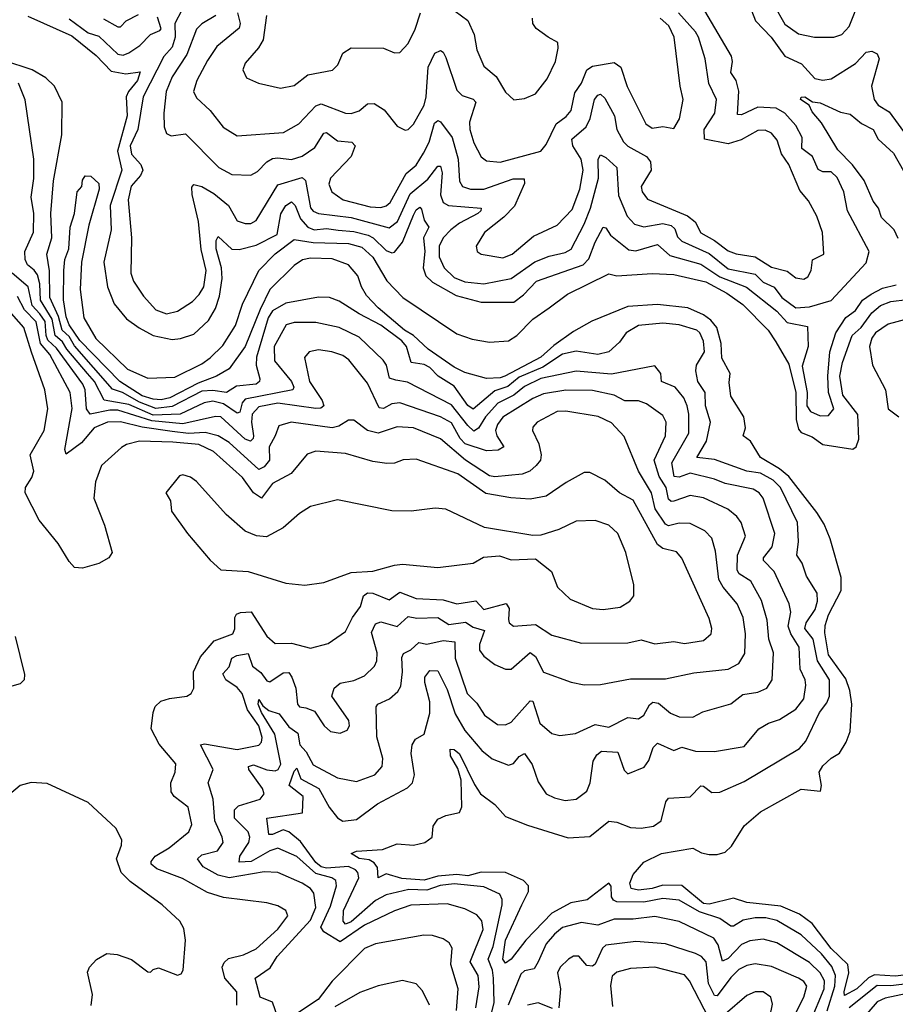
# Model space of a CAD drawing. Extents: x 1443846 to 1577407, y 839182 to 927291.
# Tile 293 of 535: x 1530483 to 1533712, y 864969 to 868600. Entities that reach past the tile are written whole.
import ezdxf

# ---------------------------------------------------------------- set-up
doc = ezdxf.new("R2010")
doc.units = 0

msp = doc.modelspace()

# ---------------------------------------------------------------- linework, layer by layer
at = {"layer": '0CON20XD'}
for points in [[(1531080.9, 868635), (1531055.2, 868585), (1531056.4, 868535), (1531045, 868497.8), (1531015, 868463.6), (1530938.2, 868315), (1530918.5, 868195), (1530890.7, 868135), (1530895, 868103.4), (1530930.3, 868065), (1530937.3, 868045), (1530928.3, 868025), (1530893.9, 867986.1), (1530882.6, 867935), (1530894.8, 867795), (1530892.6, 867665), (1530902.7, 867635), (1530939.6, 867579.6), (1530985, 867530), (1531025, 867515.4), (1531065, 867524.7), (1531119.7, 867560.3), (1531145, 867586.1), (1531161.9, 867615), (1531170.7, 867675), (1531152.4, 867752.4), (1531142.9, 867855), (1531118.8, 867955), (1531117.5, 867982.5), (1531125, 867992), (1531155, 867984.6), (1531198.6, 867958.6), (1531253.3, 867915), (1531285, 867857.5), (1531315, 867847.7), (1531335, 867848.5), (1531355, 867859.5), (1531435, 867990.8), (1531525, 868017.4), (1531537, 868007), (1531555, 867905.7), (1531565, 867893.6), (1531585.4, 867885.4), (1531705, 867869.6), (1531845, 867832.3), (1531876.1, 867855), (1531922.8, 867957.2), (1531988.7, 868011.3), (1532025, 868059.1), (1532035, 868059.4), (1532040.9, 868035), (1532035, 867953.3), (1532045, 867925.4), (1532064.2, 867914.2), (1532184.4, 867904.4), (1532183.8, 867895), (1532172.4, 867885), (1532105, 867849.4), (1532073.3, 867825), (1532044.3, 867795), (1532030.2, 867765), (1532030.4, 867725), (1532048.7, 867685), (1532085, 867649.1), (1532125, 867633.5), (1532195, 867626), (1532295, 867644.8), (1532383.1, 867706.9), (1532435, 867727.2), (1532495, 867741.1), (1532517, 867753), (1532565, 867845.4), (1532587.6, 867905), (1532617.2, 868015), (1532616.7, 868085), (1532625, 868101.5), (1532645, 868091.8), (1532685.4, 868055), (1532691.7, 867951.7), (1532722.6, 867875), (1532750, 867845), (1532785, 867835.7), (1532855, 867848.4), (1532885, 867841), (1532898.6, 867828.6), (1532909, 867799), (1532925, 867782.4), (1533025, 867737.2), (1533095, 867681.3), (1533195, 867661.2), (1533225, 867631.6), (1533265, 867613.4), (1533293.3, 867575), (1533345, 867536.5), (1533395, 867540.6), (1533475, 867564.2), (1533605, 867703.1), (1533615.4, 867745), (1533536.2, 867895), (1533522.2, 867965), (1533498.1, 868018.1), (1533475, 868039.1), (1533445, 868039.1), (1533427, 868047), (1533407, 868095), (1533367.5, 868125), (1533369, 868165), (1533345, 868209.7), (1533304.6, 868254.6), (1533273, 868273), (1533205, 868276.8), (1533145, 868248.4), (1533130.5, 868250.5), (1533135.5, 868335.5), (1533125.2, 868375.2), (1533106, 868405), (1533112, 868445), (1533107.3, 868465), (1532984.7, 868675)], [(1533158, 868695), (1533196.3, 868595), (1533254.3, 868535), (1533304.4, 868465), (1533366.5, 868436.5), (1533415, 868383.2), (1533445, 868377.2), (1533475, 868381.2), (1533565, 868438.5), (1533605, 868480), (1533625, 868483.6), (1533645, 868474.3), (1533652.1, 868455), (1533623.8, 868355), (1533634, 868305), (1533648.5, 868285), (1533689.6, 868259.6), (1533765, 868155.5)], [(1533263.8, 868655), (1533305, 868582.8), (1533355, 868547.6), (1533414.5, 868535.5), (1533485, 868535.3), (1533515, 868544.7), (1533542.1, 868575), (1533585, 868684.4)], [(1532065, 868648.2), (1532136.1, 868596.1), (1532159.1, 868545), (1532168.3, 868488.3), (1532195, 868428), (1532239.6, 868389.6), (1532275, 868332), (1532305, 868304), (1532345, 868308.6), (1532385, 868325.6), (1532428.3, 868381.7), (1532459.1, 868445), (1532468.8, 868495), (1532467.5, 868515), (1532431.2, 868535), (1532387.7, 868567.7), (1532375.4, 868585), (1532374.4, 868605)], [(1530512.8, 868612.8), (1530675, 868540.2), (1530765, 868467), (1530819.8, 868409.8), (1530875, 868400), (1530926.9, 868406.9), (1530918, 868375), (1530883.9, 868335), (1530875.2, 868315), (1530878.8, 868245), (1530844.2, 868115), (1530859.4, 868045), (1530817.1, 867915), (1530820.7, 867825), (1530793.3, 867705), (1530807.1, 867615), (1530831.5, 867551.5), (1530876.7, 867496.7), (1530923.6, 867463.6), (1530975, 867435.2), (1531045, 867420), (1531076.4, 867423.6), (1531125, 867440), (1531179.5, 867490.5), (1531205.7, 867534.3), (1531219.9, 867580.1), (1531229.1, 867645), (1531226.9, 867685), (1531207.1, 867755), (1531207.2, 867785), (1531215, 867800.5), (1531265, 867753.5), (1531292.6, 867752.6), (1531355, 867767.7), (1531432.6, 867807.4), (1531445.9, 867884.1), (1531465, 867914.8), (1531485, 867927.5), (1531498.8, 867915), (1531518.1, 867865), (1531545, 867834.2), (1531568.8, 867825), (1531615, 867829.9), (1531657.1, 867822.9), (1531715, 867818.5), (1531768.4, 867805), (1531787.1, 867795), (1531835, 867748.1), (1531855, 867739.5), (1531865, 867741.8), (1531895, 867779.1), (1531935, 867878.8), (1531945, 867898.8), (1531958, 867908), (1531965, 867901.2), (1531975, 867860.5), (1531991.2, 867835), (1531971.8, 867795), (1531977.3, 867745), (1531970.9, 867685), (1531980.9, 867655), (1532005, 867631.9), (1532092, 867582), (1532185, 867558), (1532305, 867557.3), (1532341, 867585), (1532388.5, 867635), (1532560.7, 867695), (1532581.8, 867718.2), (1532605, 867778.8), (1532635, 867834.2), (1532645, 867832), (1532661.1, 867805), (1532729.1, 867750.9), (1532755, 867747.5), (1532835, 867770.5), (1532880.3, 867730.3), (1532995, 867698.3), (1533065, 867651.6), (1533163.7, 867613.7), (1533275, 867524.1), (1533312.7, 867482.7), (1533388, 867468), (1533391.1, 867395), (1533368, 867322), (1533387.2, 867225), (1533385.3, 867175), (1533399.5, 867155), (1533435, 867139.1), (1533465, 867140.5), (1533484.6, 867165), (1533465.6, 867225), (1533463.5, 867285), (1533470.2, 867375), (1533492.4, 867445), (1533529.2, 867500.8), (1533565, 867527.1), (1533590.9, 867565), (1533622.7, 867587.3), (1533665, 867609.1), (1533715, 867622.3)], [(1530665, 868602.2), (1530735, 868551.5), (1530775, 868538.5), (1530845, 868472.3), (1530865, 868469.4), (1530885, 868477.2), (1530925.6, 868505), (1530965, 868545.5), (1531000, 868560), (1531004.6, 868565.4), (1530991.4, 868608.6)], [(1530792.7, 868602.7), (1530845, 868572.9), (1530855, 868573.1), (1530875.6, 868595), (1530920.9, 868619.1)], [(1531206.6, 868615), (1531155, 868584.7), (1531135, 868564.5), (1531098.9, 868471.1), (1531045, 868388.7), (1531023.4, 868335), (1531014, 868255), (1531016.2, 868205), (1531025, 868180), (1531041.1, 868171.1), (1531095, 868178.1), (1531216.9, 868055), (1531265, 868029.2), (1531335, 868026), (1531360.1, 868039.9), (1531394.8, 868075.2), (1531415, 868087.3), (1531435, 868090.4), (1531485, 868083.5), (1531525, 868096.5), (1531571.6, 868128.4), (1531605, 868180.9), (1531615, 868183.9), (1531655, 868152.7), (1531708, 868148), (1531720.4, 868135), (1531705.9, 868095), (1531628.7, 868015), (1531622.9, 867992.9), (1531634.5, 867965), (1531675.6, 867935.6), (1531775, 867909.4), (1531815, 867907.5), (1531835, 867912.9), (1531849, 867925), (1531907.8, 868032.2), (1531945, 868063.5), (1531972.7, 868107.3), (1531992.5, 868147.5), (1532012.5, 868217.5), (1532025, 868228.2), (1532035, 868223.1), (1532078.3, 868165), (1532099.8, 868085), (1532104.4, 868004.4), (1532116.5, 867985), (1532145, 867974.3), (1532195, 867974.1), (1532302.9, 868012.9), (1532342.7, 868012.7), (1532344.2, 867995), (1532308, 867912), (1532268.6, 867871.4), (1532196.9, 867815), (1532166.7, 867765), (1532170, 867745), (1532184.6, 867734.6), (1532265, 867721.2), (1532299.6, 867735), (1532378.3, 867801.7), (1532465, 867842.2), (1532520.5, 867899.5), (1532548.8, 867975), (1532560.8, 868045), (1532553, 868085), (1532522.7, 868135), (1532518.6, 868158.6), (1532572.5, 868205), (1532586.5, 868235), (1532602.9, 868305), (1532615, 868321.5), (1532625, 868324.4), (1532640.4, 868310.4), (1532676.7, 868245), (1532684.8, 868194.8), (1532709.3, 868149.3), (1532725, 868133.3), (1532794.5, 868094.5), (1532809.7, 868075), (1532811.6, 868045), (1532774.7, 867985), (1532778, 867965), (1532797.8, 867937.8), (1532946.2, 867876.2), (1532974.2, 867854.2), (1532995, 867814.2), (1533045, 867785.5), (1533095, 867746.8), (1533125, 867735.9), (1533195, 867724.5), (1533255, 867687.2), (1533312.7, 867672.7), (1533345, 867647.8), (1533375, 867643.3), (1533389.2, 867650.8), (1533401.3, 867675), (1533406.5, 867713.5), (1533448.9, 867735), (1533443.2, 867815), (1533422.2, 867875), (1533391.7, 867931.7), (1533360.1, 867970.1), (1533318.8, 868065), (1533292.4, 868105), (1533275.9, 868155.9), (1533255, 868181.1), (1533231.7, 868191.7), (1533205, 868191.2), (1533144, 868156), (1533095, 868141.3), (1533008.4, 868158.4), (1533007.4, 868195), (1533046.2, 868255), (1533052.1, 868305), (1533024.8, 868364.8), (1533011, 868455), (1532985.7, 868535), (1532975, 868555.3), (1532913, 868625)], [(1531286, 868625), (1531296, 868585), (1531292, 868568), (1531209.6, 868500.4), (1531175, 868449.6), (1531135.9, 868375), (1531124.6, 868335), (1531135, 868311.9), (1531185, 868264.5), (1531233, 868203), (1531285, 868170.8), (1531456.2, 868183.8), (1531512.5, 868215), (1531575, 868281.4), (1531595, 868289.8), (1531684.7, 868254.8), (1531705, 868253.3), (1531735, 868263.9), (1531765, 868289.2), (1531790.6, 868290.6), (1531827.4, 868267.4), (1531875, 868206.9), (1531905, 868192.2), (1531915.3, 868194.7), (1531935, 868214.5), (1531974.3, 868285), (1531981.9, 868315), (1531989.7, 868425), (1532014.3, 868475.7), (1532035, 868485.6), (1532045, 868480), (1532055, 868460.8), (1532095, 868339.6), (1532115, 868319.7), (1532155, 868306.3), (1532164.7, 868295), (1532141.7, 868221.7), (1532142.4, 868195), (1532157.8, 868145), (1532184.3, 868094.3), (1532205, 868078.8), (1532255, 868073.8), (1532404.7, 868115.3), (1532425, 868139.4), (1532461.1, 868215), (1532497.9, 868242.1), (1532516.1, 868265), (1532530.7, 868329.3), (1532554.8, 868365), (1532574.7, 868415), (1532595, 868428.1), (1532675, 868441.7), (1532700.2, 868425), (1532723.5, 868353.5), (1532792.2, 868215), (1532815, 868200), (1532855, 868205.5), (1532895, 868197.8), (1532915.8, 868234.2), (1532930, 868305), (1532918.4, 868355), (1532896.3, 868535), (1532876.4, 868576.4), (1532845, 868604.8)], [(1531393.5, 868615), (1531380.4, 868525), (1531363.8, 868496.2), (1531315, 868439.2), (1531305.8, 868415), (1531320, 868385), (1531363.3, 868365), (1531445, 868347.3), (1531495, 868357.1), (1531545, 868396.7), (1531636.7, 868413.3), (1531656.6, 868433.4), (1531675, 868475.6), (1531705, 868495.4), (1531824.6, 868494.6), (1531865, 868477.8), (1531885, 868479.2), (1531915, 868512), (1531941.4, 868565), (1531961.1, 868625)], [(1533460.3, 864945), (1533488.9, 865035), (1533491.3, 865075), (1533478.4, 865108.4), (1533439.4, 865155), (1533365.3, 865225), (1533275, 865277.9), (1533235, 865287), (1533195, 865287.4), (1533151.2, 865278.8), (1533115, 865256.8), (1533105, 865257.3), (1533065, 865285.2), (1532989.4, 865309.4), (1532915, 865352.2), (1532855, 865359.1), (1532785, 865345.8), (1532685, 865346.9), (1532672.6, 865352.6), (1532665.2, 865365), (1532664.6, 865404.6), (1532655, 865415.5), (1532575.9, 865354.1), (1532515, 865343), (1532445, 865304.3), (1532349.5, 865205), (1532295, 865135.2), (1532275, 865119.7), (1532264.9, 865135), (1532274.9, 865205.1), (1532334.8, 865335), (1532359.3, 865385), (1532359.7, 865405), (1532341.1, 865425), (1532274, 865454), (1532185, 865456.2), (1532135, 865442), (1532095, 865446.8), (1532025, 865440.9), (1531975, 865426.5), (1531892.4, 865432.4), (1531835, 865449.5), (1531805, 865434.7), (1531803, 865473), (1531789.8, 865489.8), (1531771.7, 865501.7), (1531735, 865506.5), (1531705.8, 865525), (1531725, 865533.2), (1531820.5, 865539.5), (1531875, 865560), (1531935, 865555.5), (1531976.7, 865565), (1532004, 865585), (1532007.5, 865625), (1532025, 865650.8), (1532054.6, 865665.4), (1532105, 865675.8), (1532113.4, 865696.6), (1532110.8, 865795), (1532098.2, 865838.2), (1532071.4, 865885), (1532070.9, 865909.1), (1532085, 865908.7), (1532105, 865892.3), (1532159.6, 865779.6), (1532181.8, 865745), (1532235.7, 865705), (1532275, 865661.1), (1532355, 865628.6), (1532505, 865582.9), (1532585, 865587.1), (1532655, 865644.5), (1532685, 865640), (1532735, 865621.1), (1532775, 865618.5), (1532820, 865625), (1532848.8, 865645), (1532866, 865715), (1532875, 865729.2), (1532955, 865733.4), (1532995, 865774.4), (1533005, 865773.3), (1533035, 865750), (1533065, 865750.8), (1533155, 865790.8), (1533358.3, 865911.7), (1533381.5, 865938.5), (1533432.4, 866045), (1533459.7, 866080.3), (1533469.2, 866105), (1533469.5, 866165), (1533424.9, 866234.9), (1533408.7, 866315), (1533377.7, 866355), (1533383.4, 866375), (1533416.4, 866425), (1533424.8, 866455), (1533424.2, 866484.2), (1533385, 866546.9), (1533368.2, 866595), (1533348.6, 866625), (1533355.2, 866674.8), (1533351.7, 866745), (1533288, 866875), (1533262, 866902), (1533215, 866927.4), (1533164.5, 866935), (1533045, 866978.1), (1532980, 866985), (1533016.1, 867045), (1533030, 867115), (1533012.2, 867175), (1533010.8, 867225), (1532984.1, 867265), (1532976.3, 867305), (1532979.2, 867325), (1533008.8, 867375), (1533004, 867414), (1532990.7, 867445), (1532979.7, 867455), (1532915, 867474.8), (1532855, 867480.4), (1532765, 867471.9), (1532720, 867445), (1532695, 867410.9), (1532655.2, 867374.8), (1532615, 867364.8), (1532535, 867376.8), (1532485, 867366), (1532411.6, 867318.4), (1532325, 867281.8), (1532282.5, 867247.5), (1532235, 867231.5), (1532155, 867163.3), (1532135, 867176.3), (1532085, 867248.5), (1532026.7, 867285), (1531995, 867316.8), (1531975, 867327.7), (1531926.2, 867335), (1531909.6, 867395), (1531892.6, 867415), (1531815, 867472.7), (1531734.3, 867514.3), (1531661.2, 867561.2), (1531625, 867575.3), (1531585, 867576.2), (1531465, 867554.5), (1531415, 867525.8), (1531399.5, 867500.5), (1531356, 867355), (1531354.5, 867325), (1531368.9, 867275), (1531367.1, 867265), (1531354.5, 867255), (1531282, 867248), (1531245.5, 867224.5), (1531195, 867232.1), (1531155, 867229.1), (1531045, 867173.4), (1530985, 867165.9), (1530925, 867189.6), (1530862.5, 867225), (1530825, 867237.4), (1530685, 867397.2), (1530665, 867431.8), (1530639.2, 867455), (1530625.6, 867505.6), (1530594.5, 867575), (1530593.2, 867673.2), (1530582.7, 867735), (1530602.2, 867795), (1530598, 867885), (1530607.8, 868005), (1530638.5, 868175), (1530640, 868295), (1530611.3, 868355), (1530579.1, 868385), (1530529.3, 868415), (1530425, 868449.4)], [(1531995, 866042.5), (1531995.8, 866084.2), (1531976.7, 866155), (1531976.7, 866175), (1531995, 866199.2), (1532025, 866197.8), (1532059.5, 866129.5), (1532089.2, 866039.2), (1532125, 865978), (1532186.7, 865905), (1532225, 865874), (1532285, 865850.9), (1532303.9, 865856.1), (1532325, 865882.5), (1532345, 865892.9), (1532373.3, 865853.3), (1532395, 865789.2), (1532424.3, 865745), (1532455, 865729.4), (1532495, 865720), (1532535, 865725.5), (1532574.1, 865755), (1532586.2, 865785), (1532598, 865865), (1532611.3, 865888.7), (1532627.9, 865902.1), (1532688.5, 865898.5), (1532712.6, 865832.6), (1532725, 865818), (1532786.4, 865843.6), (1532802.6, 865867.4), (1532818.4, 865915), (1532835, 865931.5), (1532895, 865904.4), (1532925, 865916.6), (1532975, 865901.7), (1533045, 865900.4), (1533155, 865919.6), (1533208.1, 865985), (1533244.2, 866005.8), (1533285, 866018.7), (1533345, 866057.5), (1533374.1, 866095), (1533382.4, 866145), (1533380, 866165), (1533360.7, 866205), (1533357.4, 866285), (1533326.2, 866335), (1533316.7, 866363.3), (1533326.2, 866415), (1533320, 866445), (1533264.7, 866565), (1533225.3, 866605), (1533225.3, 866615), (1533257.8, 866655), (1533267.1, 866705), (1533224.3, 866835), (1533209.7, 866855), (1533187.8, 866867.8), (1533085, 866889), (1533045, 866905.2), (1532955, 866927.1), (1532915, 866913.1), (1532896.4, 866915), (1532887.8, 866965), (1532950, 867075), (1532950.3, 867145), (1532944, 867175), (1532932.1, 867205), (1532900.7, 867245), (1532849.2, 867265), (1532847.1, 867295), (1532825, 867323.1), (1532665, 867292.6), (1532535, 867303.7), (1532405, 867276), (1532345, 867247.3), (1532305, 867214.4), (1532245.6, 867185), (1532200.9, 867135), (1532175, 867093.2), (1532157.5, 867082.5), (1532135, 867102.6), (1532075, 867179.8), (1531912.8, 867262.8), (1531870.3, 867270.3), (1531847.3, 867277.3), (1531835.3, 867325), (1531823.9, 867343.9), (1531735, 867428.7), (1531661.4, 867465), (1531575, 867482.6), (1531495, 867482.4), (1531465.7, 867474.3), (1531421.7, 867395), (1531422.1, 867342.1), (1531485.3, 867265.3), (1531493.8, 867245), (1531490, 867235), (1531315, 867199.9), (1531303.6, 867186.4), (1531295, 867151.8), (1531285, 867148.5), (1531235, 867183.4), (1531195, 867192.2), (1531163.2, 867186.8), (1531075.1, 867144.9), (1530975, 867141.7), (1530885, 867181), (1530795, 867196.8), (1530758.4, 867265), (1530733.4, 867295), (1530657.1, 867385), (1530641.4, 867411.4), (1530614.5, 867435), (1530603.3, 867495), (1530559.2, 867565), (1530557.3, 867625), (1530548.3, 867658.3), (1530536.4, 867676.4), (1530512.2, 867695), (1530503.1, 867715), (1530501.6, 867745), (1530534.1, 867815.9), (1530535.2, 867885), (1530525.2, 867945), (1530535.8, 868014.2), (1530534.8, 868085), (1530503.6, 868303.6), (1530478.1, 868365)], [(1533722.4, 867792.4), (1533707.7, 867825), (1533660.6, 867870.6), (1533650, 867905), (1533630.6, 867930.6), (1533597.1, 868007.1), (1533554.6, 868064.6), (1533499.7, 868119.8), (1533439.8, 868219.8), (1533405, 868259.5), (1533394.7, 868284.7), (1533362.5, 868305), (1533365, 868313.3), (1533378, 868315), (1533406.8, 868296.8), (1533435, 868292.6), (1533509.2, 868259.2), (1533545, 868251.2), (1533586.9, 868216.9), (1533630.4, 868195), (1533649.2, 868159.2), (1533705, 868107.6), (1533742.2, 868042.2)], [(1533785, 865080.9), (1533711.7, 865071.7), (1533635, 865077.8), (1533613.3, 865066.7), (1533570, 865025), (1533525, 865001.6), (1533522.9, 865015), (1533540.7, 865085), (1533536.3, 865115), (1533475, 865174.6), (1533405, 865266), (1533359.2, 865300.8), (1533290.2, 865330.2), (1533164.2, 865344.2), (1533115, 865360.2), (1533025, 865338.4), (1533005, 865340), (1532925, 865407), (1532855, 865408.3), (1532815, 865395.7), (1532765, 865389.2), (1532738.1, 865395), (1532733.2, 865415), (1532745, 865447.3), (1532785, 865493.1), (1532850, 865525), (1532965, 865544.6), (1532997.4, 865527.4), (1533025, 865520.7), (1533055, 865520.5), (1533085, 865529.7), (1533108.1, 865551.9), (1533155, 865626.7), (1533215, 865678.5), (1533365, 865761.9), (1533435.5, 865754.5), (1533439.2, 865775), (1533431.3, 865825), (1533445, 865847.5), (1533475, 865876.7), (1533506, 865895), (1533530.8, 865935), (1533545.9, 865974.1), (1533551.3, 866075), (1533544.8, 866125.2), (1533529.1, 866169.1), (1533465, 866257.9), (1533451.7, 866338.3), (1533452.9, 866365), (1533465, 866404.4), (1533512.2, 866495), (1533512.2, 866542.2), (1533472.1, 866685), (1533449.4, 866739.4), (1533422.8, 866782.8), (1533319.5, 866915), (1533285, 866943.8), (1533214.7, 866985), (1533178.2, 867045), (1533151.4, 867065), (1533160, 867095), (1533153.1, 867135), (1533105, 867211.5), (1533098.9, 867261.1), (1533102.4, 867295), (1533071.8, 867351.8), (1533069.4, 867405), (1533053.5, 867465), (1533031.8, 867491.8), (1533005, 867511.4), (1532946.5, 867536.5), (1532835, 867548.8), (1532725, 867542.5), (1532592.6, 867487.4), (1532525, 867450), (1532452.2, 867397.8), (1532404.8, 867355), (1532272.2, 867285), (1532255, 867278.4), (1532205, 867276.1), (1532125, 867299), (1532085, 867318.3), (1531989.8, 867385), (1531935.3, 867435.3), (1531901.7, 867455), (1531805, 867536.5), (1531762.2, 867582.2), (1531743.9, 867613.9), (1531730.4, 867655), (1531696, 867696), (1531635, 867717.9), (1531555, 867720.6), (1531525.9, 867714.1), (1531495, 867692.8), (1531405.8, 867605), (1531369.3, 867530.7), (1531315, 867394.7), (1531255, 867311.9), (1531209.3, 867285), (1531140.6, 867259.4), (1531036.9, 867205), (1531005, 867198.2), (1530975, 867200.1), (1530935, 867212.5), (1530852.5, 867265), (1530705, 867417), (1530665, 867474.3), (1530653.9, 867503.9), (1530644.1, 867565.9), (1530645.5, 867675), (1530650, 867715), (1530664.3, 867755), (1530669.1, 867835), (1530684.6, 867885), (1530694.8, 867965), (1530712.2, 867985), (1530715, 868007.5), (1530725, 868023.3), (1530745, 868022.5), (1530774.3, 867995), (1530776.3, 867975), (1530738.2, 867841.8), (1530711, 867705), (1530706, 867605), (1530719.8, 867499.8), (1530764.3, 867424.3), (1530880.4, 867310.4), (1530955, 867277.6), (1531055, 867281.2), (1531155, 867330), (1531185, 867352.5), (1531231.8, 867398.2), (1531278.3, 867471.7), (1531305, 867550.9), (1531364.7, 867675), (1531425, 867736.7), (1531495, 867788.4), (1531565, 867778.4), (1531695, 867774.2), (1531745, 867761), (1531785, 867723.5), (1531836.6, 867636.6), (1531895.6, 867575), (1532095, 867440.6), (1532151.9, 867421.9), (1532215, 867410.6), (1532285, 867415.6), (1532316.7, 867435), (1532375.3, 867494.7), (1532435, 867536.4), (1532502.6, 867587.4), (1532655, 867662.7), (1532685.3, 867655.3), (1532815, 867663.7), (1532895, 867660.2), (1533012.7, 867632.7), (1533091.2, 867591.2), (1533149.2, 867549.2), (1533242.9, 867455), (1533271.9, 867411.9), (1533319.4, 867329.4), (1533345.4, 867225), (1533345.7, 867125.7), (1533355, 867089.6), (1533365, 867077.1), (1533405, 867061.3), (1533445, 867033.2), (1533555, 867015.4), (1533567.3, 867025), (1533577.4, 867052.6), (1533573.2, 867143.2), (1533518.4, 867215), (1533507.4, 867285), (1533517.4, 867335), (1533553.4, 867435), (1533585.5, 867464.5), (1533625, 867518.7), (1533656.9, 867545), (1533695, 867559.8), (1533755, 867567.2)], [(1532165.2, 864955), (1532177.5, 865032.5), (1532173.7, 865075), (1532144.5, 865125), (1532191.6, 865245), (1532186.8, 865276.8), (1532169, 865299), (1532125, 865320.3), (1532059.6, 865339.6), (1531925, 865333.8), (1531865, 865313), (1531755, 865260.3), (1531665, 865198.9), (1531605, 865236), (1531593.3, 865253.3), (1531629.1, 865330.9), (1531651.2, 865405), (1531648.6, 865425), (1531634.6, 865435), (1531575, 865451.2), (1531505, 865514), (1531435, 865544.8), (1531405, 865534.8), (1531336.8, 865495), (1531292.9, 865492.9), (1531294.4, 865515), (1531328.1, 865565), (1531331.5, 865585), (1531325.2, 865605), (1531275.3, 865655), (1531274.8, 865685.2), (1531290.1, 865699.9), (1531370, 865725), (1531384.7, 865745), (1531378.5, 865765), (1531327.8, 865835), (1531326.2, 865845), (1531345, 865851.3), (1531395, 865832.9), (1531425, 865830), (1531436.4, 865835), (1531445.6, 865854.4), (1531423.3, 865965), (1531374.4, 866045), (1531362.6, 866075), (1531365, 866092.5), (1531379.6, 866069.6), (1531401.6, 866051.6), (1531440.3, 866040.3), (1531475, 865992), (1531508.4, 865968.4), (1531515.8, 865925.8), (1531539.8, 865899.8), (1531565, 865851.2), (1531655, 865804.1), (1531725, 865790), (1531792.9, 865815), (1531819.6, 865845), (1531821.6, 865875), (1531799.8, 865955), (1531797.7, 866065), (1531804.3, 866075.7), (1531846.5, 866095), (1531877.9, 866122.1), (1531888, 866142), (1531895.2, 866195), (1531892.6, 866247.4), (1531898.1, 866261.9), (1531925, 866275.7), (1531955, 866302.4), (1531985, 866297.2), (1532045, 866309.7), (1532087.1, 866305), (1532089.4, 866245), (1532133.7, 866115), (1532169.2, 866079.2), (1532197.1, 866035), (1532245, 866000.7), (1532275, 865999.6), (1532295, 866008.9), (1532365, 866087.8), (1532375, 866086), (1532401.3, 866005), (1532445, 865967.5), (1532475, 865959.5), (1532532.6, 865967.4), (1532605, 866000.7), (1532655, 865990), (1532725, 866026.7), (1532765, 866020.9), (1532784.8, 866035.2), (1532805, 866072.9), (1532817.3, 866082.7), (1532838.8, 866078.8), (1532882.6, 866042.6), (1532915, 866029.2), (1532965, 866026.9), (1533002.4, 866047.6), (1533105, 866076.7), (1533149.3, 866110.7), (1533205, 866119.8), (1533237.9, 866135), (1533257.2, 866165), (1533263, 866265), (1533246.1, 866315), (1533238.9, 866385), (1533218, 866458), (1533178.8, 866528.8), (1533136.5, 866556.5), (1533129.1, 866569.1), (1533129.6, 866625), (1533159.1, 866695), (1533143.2, 866745), (1533127.3, 866767.3), (1533094.4, 866795), (1533005, 866836.7), (1532955, 866844.8), (1532895, 866824), (1532885, 866823), (1532875, 866831.3), (1532867.4, 866875), (1532840.6, 866915), (1532822.4, 866975), (1532864.3, 867065), (1532867.5, 867115), (1532855, 867140), (1532795, 867183.5), (1532765, 867194.3), (1532714.3, 867194.3), (1532675, 867214.4), (1532595, 867232.3), (1532496.5, 867233.5), (1532415, 867219.7), (1532375, 867202.8), (1532265, 867133.9), (1532245, 867107.3), (1532237.6, 867085), (1532242.5, 867065), (1532268.5, 867025), (1532248, 867012), (1532205, 867009.9), (1532125.2, 867035.2), (1532107.5, 867055), (1532075, 867113.5), (1532035.3, 867135.3), (1531885, 867186.3), (1531855, 867183.5), (1531825, 867166.3), (1531808.1, 867168.1), (1531765, 867259.6), (1531696.4, 867345), (1531675, 867361.1), (1531633.8, 867375), (1531585, 867382.5), (1531550.8, 867375), (1531533.5, 867353.5), (1531551.3, 867265), (1531598, 867195), (1531604, 867175), (1531593.1, 867166.9), (1531575, 867166.1), (1531435, 867185.6), (1531365, 867171.3), (1531340.2, 867145), (1531337.7, 867115), (1531345.1, 867064.9), (1531344.2, 867055), (1531334.2, 867045.8), (1531315, 867053.2), (1531225, 867135.6), (1531205, 867135.8), (1531085, 867108.8), (1530969.8, 867119.8), (1530845, 867159.8), (1530815, 867159.6), (1530743.1, 867145), (1530729.6, 867165), (1530724.3, 867235), (1530716.5, 867255), (1530618.3, 867388.3), (1530587.2, 867417.2), (1530580.6, 867435), (1530577.1, 867487.1), (1530557.2, 867515), (1530529.2, 867545), (1530513.9, 867615), (1530455.1, 867665.1)], [(1531435, 864919.3), (1531415, 864976.5), (1531369.7, 864995), (1531351.8, 865065), (1531407, 865103), (1531431.9, 865145), (1531555, 865278.7), (1531574.5, 865325), (1531568.2, 865378.2), (1531555.2, 865395.2), (1531525, 865414.7), (1531435, 865454.2), (1531385, 865456.6), (1531255, 865435.3), (1531214.8, 865445.2), (1531159.2, 865475), (1531138.9, 865505), (1531155, 865520.3), (1531212.1, 865535), (1531233.7, 865565), (1531230.3, 865585), (1531202.6, 865645), (1531196.6, 865725), (1531177.6, 865785), (1531196.4, 865835), (1531150, 865925), (1531165, 865929.1), (1531285, 865908.5), (1531365.2, 865924.8), (1531375.2, 865934.8), (1531377.8, 865952.2), (1531364.8, 865995), (1531323.5, 866055), (1531303.5, 866115), (1531285, 866137.3), (1531243.7, 866165), (1531232.2, 866187.8), (1531255, 866212.7), (1531265.4, 866245), (1531284.3, 866255), (1531325, 866262.5), (1531341.7, 866215), (1531371.7, 866191.7), (1531395, 866161.8), (1531405, 866158), (1531455, 866190.9), (1531475, 866191.6), (1531487.2, 866175), (1531501, 866135), (1531507.1, 866075), (1531515.3, 866065.3), (1531537.8, 866062.2), (1531570, 866050), (1531605.4, 865995.4), (1531628.8, 865975), (1531665, 865968.6), (1531690.9, 865979.1), (1531699.4, 865995), (1531696.5, 866015), (1531634.7, 866104.7), (1531642.5, 866135), (1531665, 866152.3), (1531715, 866162.8), (1531755, 866180.4), (1531791.5, 866215), (1531799.7, 866235), (1531801.7, 866265), (1531780.3, 866339.7), (1531795, 866371.2), (1531815, 866378.6), (1531875, 866361.4), (1531915, 866398.7), (1531947.7, 866392.3), (1532025, 866395.6), (1532065, 866369), (1532127.4, 866377.4), (1532155, 866359.8), (1532196.5, 866346.5), (1532178.8, 866295), (1532178.2, 866275), (1532195, 866252.7), (1532235, 866221.5), (1532275, 866204.5), (1532295, 866204.4), (1532365, 866265.9), (1532385, 866250.8), (1532415, 866193.9), (1532516.1, 866156.1), (1532565, 866147.3), (1532625, 866148.5), (1532735, 866168.7), (1532865, 866169.2), (1532969, 866191), (1533095, 866204.8), (1533135.5, 866225), (1533157.2, 866262.8), (1533159.8, 866335), (1533150.7, 866395), (1533128.9, 866445), (1533077.1, 866507.1), (1533061, 866535), (1533049.3, 866639.3), (1533035, 866688.1), (1533009.1, 866715), (1532955, 866742), (1532915, 866743.5), (1532875, 866732.6), (1532865, 866738.6), (1532826.1, 866796.1), (1532813, 866855), (1532765.2, 866935), (1532712.6, 867062.6), (1532665, 867112.3), (1532616.2, 867136.2), (1532496.5, 867156.5), (1532465, 867154.7), (1532391.4, 867115), (1532375, 867096.7), (1532374.4, 867085), (1532397.8, 867035), (1532405.4, 866995), (1532403.3, 866975), (1532387.8, 866955), (1532363.6, 866935), (1532336.2, 866923.8), (1532235, 866913.2), (1532215, 866918), (1532126.4, 866975), (1532035, 867054.3), (1531935.3, 867094.7), (1531875, 867097.6), (1531805, 867075.1), (1531765.5, 867085), (1531715, 867122.9), (1531695, 867122.3), (1531659.9, 867100.1), (1531635, 867094.8), (1531484.3, 867115.7), (1531438.7, 867101.3), (1531425, 867064.6), (1531402.4, 867025), (1531404.3, 866975), (1531385, 866950.2), (1531365, 866941), (1531255, 867040.3), (1531215, 867065.2), (1531167, 867077), (1531105, 867073.6), (1531045, 867080.8), (1530935, 867097.3), (1530855, 867117), (1530807.1, 867115), (1530758.1, 867095), (1530711.4, 867038.6), (1530655, 866997.5), (1530650, 867015), (1530676.1, 867166.1), (1530669, 867225), (1530593.7, 867365), (1530559.4, 867405), (1530543.5, 867485), (1530500.2, 867530.2), (1530475, 867578.5)], [(1531283.4, 864965), (1531283.7, 865015), (1531239, 865065), (1531229.7, 865105), (1531236.7, 865123.3), (1531253, 865137), (1531308.8, 865151.2), (1531355, 865172.7), (1531435, 865245.4), (1531471.5, 865295), (1531464.3, 865315), (1531435, 865332.1), (1531395, 865343.1), (1531235, 865362.8), (1531175, 865380.8), (1531083.1, 865433.1), (1530988.3, 865468.3), (1530968.5, 865485), (1530968, 865495), (1530982.7, 865515), (1531034, 865546), (1531106.5, 865605), (1531117.8, 865632.2), (1531104.5, 865695), (1531052.5, 865735), (1531041.5, 865751.5), (1531040, 865785), (1531056.1, 865825), (1531058.5, 865855), (1530997.6, 865927.6), (1530967.5, 865985), (1530975.4, 866045), (1530983.2, 866066.8), (1531003.7, 866086.4), (1531035, 866096.7), (1531100, 866105), (1531115.5, 866114.5), (1531125.6, 866135), (1531123.5, 866195), (1531149.6, 866250.4), (1531200.8, 866309.2), (1531268.8, 866335), (1531276.5, 866353.5), (1531275.8, 866395), (1531282.5, 866407.5), (1531296.7, 866413.3), (1531336.5, 866416.5), (1531395, 866326.4), (1531425, 866298.9), (1531485, 866300.6), (1531555, 866281.9), (1531620.9, 866299.1), (1531685, 866343.1), (1531710.7, 866395), (1531739.5, 866435), (1531750.8, 866475), (1531765, 866486.1), (1531785, 866484.4), (1531845, 866460), (1531885, 866488.4), (1531945, 866464.8), (1532045, 866460.2), (1532095, 866445.8), (1532165, 866456.1), (1532195, 866423.9), (1532276.8, 866446.8), (1532288.6, 866428.6), (1532285, 866387.5), (1532287.8, 866375), (1532303.4, 866363.4), (1532385, 866369.3), (1532445, 866330), (1532555, 866300), (1532725, 866301.2), (1532775, 866312.3), (1532825, 866297.5), (1532895, 866306.9), (1532935, 866299.1), (1533005, 866310.6), (1533032.9, 866335), (1533035.5, 866355), (1533025, 866391.2), (1532925, 866614.3), (1532905, 866637.1), (1532855, 866650), (1532834.4, 866664.4), (1532745, 866828.2), (1532695, 866854.6), (1532640.9, 866900.9), (1532585, 866930), (1532565, 866929.2), (1532497.6, 866892.4), (1532425, 866842.5), (1532365, 866830.8), (1532294.1, 866835.9), (1532202.1, 866852.1), (1532098.8, 866925), (1531945, 866978.9), (1531896.7, 866976.7), (1531865, 866963.8), (1531836.9, 866963.1), (1531785, 866970.7), (1531685, 866999.8), (1531575, 867008.9), (1531542.8, 866997.2), (1531483.6, 866926.4), (1531415, 866889.5), (1531375, 866835.7), (1531345, 866854.6), (1531305, 866911.3), (1531197.2, 867007.2), (1531143.3, 867033.3), (1531048, 867042), (1530925, 867045.2), (1530877.5, 867032.5), (1530857.9, 867022.1), (1530784.6, 866955.4), (1530762.7, 866895), (1530756.5, 866835), (1530795.6, 866735), (1530824.2, 866635), (1530811.2, 866615), (1530775, 866594.2), (1530715, 866577.5), (1530685, 866580), (1530665, 866601.2), (1530625, 866668), (1530555, 866754.3), (1530502.7, 866855), (1530504.5, 866875), (1530528.1, 866911.9), (1530535.3, 866934.7), (1530521.5, 866995), (1530573.5, 867085), (1530587.2, 867165), (1530576.2, 867235), (1530526.9, 867373.1), (1530498.8, 867465), (1530435, 867537.4)], [(1533762.7, 867497.3), (1533685, 867476.2), (1533638.8, 867445), (1533625.3, 867425), (1533617.1, 867395), (1533627.3, 867325), (1533675.2, 867235), (1533685.1, 867165.1), (1533725, 867135.2)], [(1532635, 866424.6), (1532697, 866433), (1532733.1, 866455), (1532748.2, 866475), (1532748.2, 866515), (1532717.6, 866635), (1532689.1, 866705), (1532655.3, 866735.3), (1532605, 866752.9), (1532535, 866750.4), (1532470.9, 866719.1), (1532405, 866698.2), (1532375, 866697.1), (1532197.4, 866727.4), (1532054.4, 866794.4), (1532015, 866797.8), (1531926.6, 866786.6), (1531855, 866788.8), (1531655, 866829.1), (1531555, 866804.4), (1531515, 866778.1), (1531454.7, 866725.3), (1531393, 866693), (1531356.4, 866696.4), (1531313.9, 866713.9), (1531244.2, 866775), (1531135, 866896), (1531112.7, 866912.7), (1531085, 866921.2), (1531072.3, 866917.7), (1531022.5, 866855), (1531038.6, 866825), (1531043.3, 866786.7), (1531102, 866705), (1531185, 866606.7), (1531225, 866571.2), (1531325, 866564.2), (1531465, 866521.1), (1531534.4, 866514.4), (1531605, 866523.5), (1531705, 866560.5), (1531785, 866566.2), (1531865, 866587.8), (1531895, 866591.1), (1532025, 866579.5), (1532155, 866595.8), (1532192.9, 866617.1), (1532252.7, 866622.7), (1532295, 866608), (1532385, 866610.8), (1532444, 866565), (1532466.4, 866506.4), (1532512.4, 866462.4), (1532595, 866428.5), (1532635, 866424.6)], [(1530465.8, 866325), (1530501.2, 866185), (1530500, 866165), (1530485, 866150), (1530445, 866138.8)], [(1532220.4, 864925), (1532232.2, 864975), (1532230.6, 865065), (1532226.5, 865095), (1532210.5, 865135), (1532228.9, 865181.1), (1532261.7, 865335), (1532262.6, 865355), (1532253.1, 865375), (1532195, 865402.1), (1532085, 865412.7), (1532033.3, 865406.7), (1531985, 865389.8), (1531918.5, 865391.5), (1531835, 865371.9), (1531795, 865351.3), (1531705, 865273.2), (1531684.5, 865264.5), (1531675.6, 865275.6), (1531677.3, 865315), (1531733.8, 865435), (1531730.4, 865455), (1531721.9, 865465), (1531695, 865476.5), (1531615, 865470.6), (1531594.2, 865475), (1531575, 865491.2), (1531518.8, 865568.8), (1531475.1, 865605.1), (1531455, 865611.8), (1531415, 865594.3), (1531401.6, 865595), (1531394.7, 865655), (1531525.6, 865674.4), (1531528.4, 865735), (1531476.8, 865775), (1531495, 865828), (1531505, 865838.9), (1531519.9, 865799.9), (1531585.6, 865765), (1531624.2, 865695), (1531655, 865656.7), (1531675, 865643.6), (1531725, 865650), (1531802.6, 865707.4), (1531913, 865767), (1531931.6, 865785), (1531938.8, 865815), (1531927.1, 865892.9), (1531930.5, 865925), (1531943.2, 865946.8), (1531974.7, 865965.3), (1531995, 866042.5)], [(1530746.1, 864963.9), (1530751.5, 865005), (1530732.7, 865087.3), (1530740, 865105), (1530766.8, 865133.2), (1530804.6, 865155.4), (1530841.9, 865151.9), (1530895, 865133.3), (1530955, 865088.8), (1530965, 865087.5), (1530975, 865097.5), (1530995, 865103.3), (1531065, 865076.2), (1531078.6, 865081.4), (1531085.6, 865094.4), (1531094.2, 865205), (1531087.9, 865247.9), (1531074, 865275), (1531008.8, 865335), (1530890.9, 865420.9), (1530857.2, 865455), (1530840.4, 865505), (1530858.9, 865555), (1530859.5, 865575), (1530838.1, 865618.1), (1530735, 865712.9), (1530585, 865783.1), (1530525, 865787.1), (1530484.4, 865775.6), (1530445, 865742)], [(1533399.5, 864905), (1533449.3, 865025), (1533450.5, 865055), (1533434.7, 865084.7), (1533395, 865122.1), (1533275, 865195.7), (1533225, 865208.9), (1533175, 865202.9), (1533145, 865188.6), (1533095, 865137.4), (1533075, 865127.9), (1533058.2, 865188.2), (1533042.1, 865212.1), (1532915, 865274.2), (1532825, 865292), (1532745, 865282), (1532675, 865282.6), (1532615, 865260.8), (1532555, 865270.8), (1532485, 865251.2), (1532455, 865227.1), (1532425, 865191.2), (1532395.2, 865125.2), (1532380.2, 865099.8), (1532345, 865091.6), (1532330.8, 865079.2), (1532284.6, 864965)], [(1532093.8, 864946.2), (1532099.8, 865025), (1532073, 865115), (1532078, 865175), (1532066.9, 865195), (1532045, 865209.5), (1532005, 865222.1), (1531973.6, 865223.6), (1531795, 865191.5), (1531755, 865174.5), (1531635, 865054.2), (1531583.2, 864986.8), (1531511.4, 864938.6)], [(1533339.4, 864925), (1533374.8, 864995), (1533385.8, 865035), (1533375, 865052.5), (1533354.5, 865064.5), (1533255, 865107.6), (1533195, 865118), (1533165, 865112.2), (1533135, 865097.1), (1533105, 865067.4), (1533055, 865000), (1533045, 865001.2), (1533023.5, 865045), (1533014.9, 865124.9), (1532997.3, 865145), (1532974.7, 865155.3), (1532865, 865191.6), (1532755, 865200), (1532645, 865186.3), (1532631.6, 865175), (1532605, 865116.7), (1532595, 865108.8), (1532575, 865111.3), (1532545, 865146.2), (1532525, 865146.2), (1532506.4, 865135), (1532476.2, 865105), (1532466.6, 865085), (1532477.6, 865025), (1532471.1, 864955)], [(1533025, 864914.7), (1532952.5, 865055), (1532935, 865077.3), (1532825, 865106), (1532735, 865100.3), (1532685, 865086.8), (1532667.2, 865072.7), (1532661.5, 865038.5), (1532669.5, 864960.5)], [(1531994.7, 864965), (1531968.1, 865018.1), (1531945, 865044.3), (1531895, 865056.4), (1531805, 865036.7), (1531737.4, 865012.6), (1531645, 864959.8)], [(1533845, 865055.4), (1533695, 865037.1), (1533645, 865037.7), (1533542.3, 864955)], [(1533230, 864825), (1533258.5, 864968.5), (1533252.7, 864995), (1533225, 865014.6), (1533195, 865014.6), (1533165, 865000.4), (1533085, 864932.4)], [(1533796.5, 865016.5), (1533675, 864990.7), (1533645, 864978.1), (1533590.5, 864915)], [(1532447.3, 864952.7), (1532395, 864974.2), (1532355, 864965.9)]]:
    msp.add_lwpolyline(points, dxfattribs=at)

doc.saveas('drawing.dxf')
